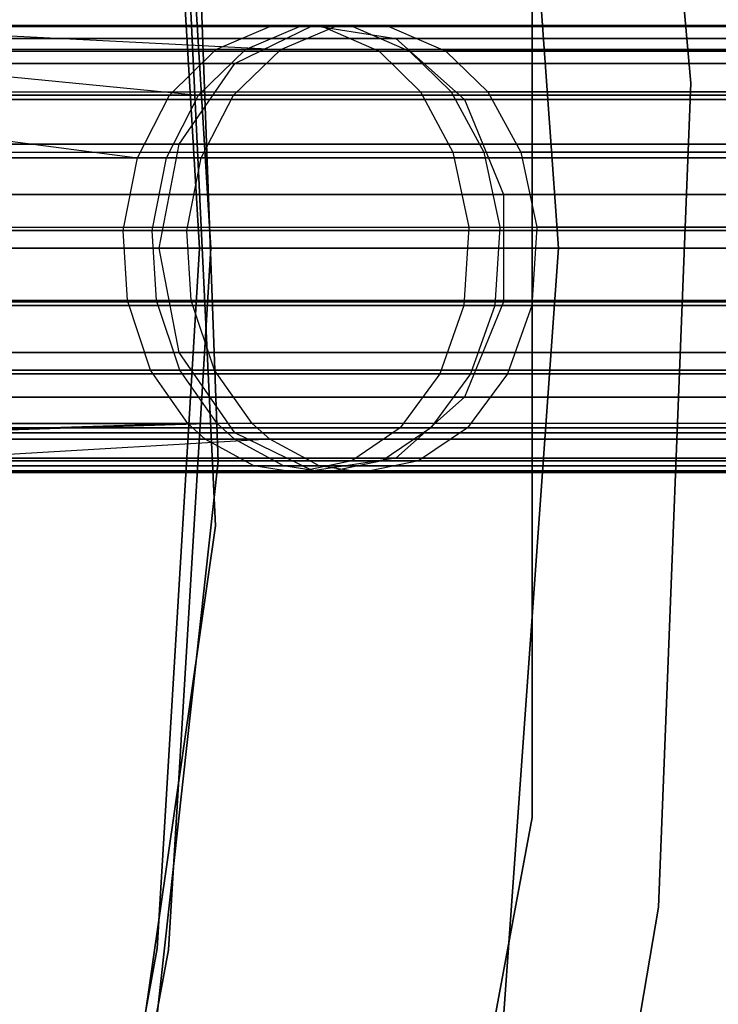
# Model space of a CAD drawing. Extents: x 0.3 to 7.1, y -3.38 to 3.38.
# Tile 455 of 604: x 6.21 to 6.52, y -0.34 to 0.1. Entities that reach past the tile are written whole.
import ezdxf

# ---------------------------------------------------------------- set-up
doc = ezdxf.new("R2010")
doc.units = 0
doc.header["$LTSCALE"] = 2.54
doc.layers.get('0').update_dxf_attribs({"linetype": 'CONTINUOUS'})

# ---------------------------------------------------------------- blocks, each defined once
blk = doc.blocks.new('SINGLES_AVVSTL_STL')
at = {"color": 0}
for p, q in [((6.4717, 0.43958, 1.9), (6.50534, 0.07356, 1.9)), ((6.50534, 0.07356, 1.7), (6.4717, 0.43958, 1.7)), ((6.50534, 0.07356, 1.7), (6.4717, 0.43958, 1.7)), ((6.4717, 0.43958, 1.9), (6.50534, 0.07356, 1.9)), ((6.4463, 0, 171.7), (6.41831, 0.39137, 171.7)), ((6.41831, 0.39137, 164.1), (6.4463, 0, 164.1)), ((6.4463, 0, 171.7), (6.41831, 0.39137, 171.7)), ((6.41831, 0.39137, 164.1), (6.4463, 0, 164.1)), ((6.29335, -0.12371, 1.7), (6.26983, 0.37002, 1.7)), ((6.26983, 0.37002, 18.7), (6.29335, -0.12371, 18.7)), ((6.26983, 0.37002, 18.7), (6.29335, -0.12371, 18.7)), ((6.29335, -0.12371, 1.7), (6.26983, 0.37002, 1.7)), ((6.2863, 0, 164.4), (6.26741, 0.31219, 164.4)), ((6.26741, 0.31219, 164.3), (6.2863, 0, 164.3)), ((6.2863, 0, 164.4), (6.26741, 0.31219, 164.4)), ((6.26741, 0.31219, 164.3), (6.2863, 0, 164.3)), ((6.2913, 0, 18.5), (6.27238, 0.31279, 18.5)), ((6.27238, 0.31279, 18.35), (6.2913, 0, 18.35)), ((6.2913, 0, 18.5), (6.27238, 0.31279, 18.5)), ((6.27238, 0.31279, 18.35), (6.2913, 0, 18.35)), ((6.2807, 0.28437, 171.7), (6.29456, -0.09495, 171.7)), ((6.29456, -0.09495, 164.1), (6.2807, 0.28437, 164.1)), ((6.29456, -0.09495, 164.1), (6.2807, 0.28437, 164.1)), ((6.2807, 0.28437, 171.7), (6.29456, -0.09495, 171.7)), ((6.43457, -0.25374, 1.7), (6.43457, 0.25374, 1.7)), ((6.43457, 0.25374, 18.7), (6.43457, -0.25374, 18.7)), ((6.43457, -0.25374, 1.7), (6.43457, 0.25374, 1.7)), ((6.43457, 0.25374, 18.7), (6.43457, -0.25374, 18.7)), ((5.86736, 0.09927, 19.8057), (6.33678, 0.09927, 19.34176)), ((5.86736, 0.09927, 19.8057), (6.33678, 0.09927, 19.34176)), ((6.33678, 0.09927, 21.34711), (5.86736, 0.09927, 20.88316)), ((6.33678, 0.09927, 21.34711), (5.86736, 0.09927, 20.88316)), ((6.08528, 0.09883, 60.87289), (6.31755, 0.09883, 60.62146)), ((6.08528, 0.09883, 60.87289), (6.31755, 0.09883, 60.62146)), ((6.10074, 0.09883, 53.97325), (6.33081, 0.09883, 53.72054)), ((6.10074, 0.09883, 53.97325), (6.33081, 0.09883, 53.72054)), ((6.10645, 0.09883, 60.89489), (6.34114, 0.09883, 60.64083)), ((6.10645, 0.09883, 60.89489), (6.34114, 0.09883, 60.64083)), ((6.12016, 0.09883, 55.49609), (6.34674, 0.09883, 55.74952)), ((6.12016, 0.09883, 55.49609), (6.32247, 0.08866, 55.76881)), ((6.12016, 0.09883, 55.49609), (6.32247, 0.08866, 55.76881)), ((6.12016, 0.09883, 55.49609), (6.34674, 0.09883, 55.74952)), ((6.12207, 0.09883, 53.99509), (6.35454, 0.09883, 53.73973)), ((6.12207, 0.09883, 53.99509), (6.35454, 0.09883, 53.73973)), ((6.14169, 0.09883, 55.47446), (6.37064, 0.09883, 55.73054)), ((6.14169, 0.09883, 55.47446), (6.37064, 0.09883, 55.73054)), ((6.29359, 0.08866, 60.60179), (6.31755, 0.09883, 60.62146)), ((6.29359, 0.08866, 60.60179), (6.31755, 0.09883, 60.62146)), ((6.30193, 0.0823, 19.31369), (6.33678, 0.09927, 19.34176)), ((6.30193, 0.0823, 19.31369), (6.33678, 0.09927, 19.34176)), ((6.30193, 0.0823, 21.37518), (6.33678, 0.09927, 21.34711)), ((6.30193, 0.0823, 21.37518), (6.33678, 0.09927, 21.34711)), ((6.30671, 0.08866, 53.70104), (6.33081, 0.09883, 53.72054)), ((6.30671, 0.08866, 53.70104), (6.33081, 0.09883, 53.72054)), ((6.31755, 0.09883, 60.62146), (6.67281, 0.09883, 60.07316)), ((6.31755, 0.09883, 60.62146), (6.67281, 0.09883, 60.07316)), ((6.32247, 0.08866, 55.76881), (6.34674, 0.09883, 55.74952)), ((6.32247, 0.08866, 55.76881), (6.34674, 0.09883, 55.74952)), ((6.33081, 0.09883, 53.72054), (6.68078, 0.09883, 53.17236)), ((6.33081, 0.09883, 53.72054), (6.68078, 0.09883, 53.17236)), ((6.33678, 0.09927, 19.34176), (6.69025, 0.09927, 18.78441)), ((6.33678, 0.09927, 19.34176), (6.69025, 0.09927, 18.78441)), ((6.33678, 0.09927, 19.34176), (6.37377, 0.0935, 19.37157)), ((6.33678, 0.09927, 19.34176), (6.37377, 0.0935, 19.37157)), ((6.33678, 0.09927, 21.34711), (6.37377, 0.0935, 21.31729)), ((6.69025, 0.09927, 21.90446), (6.33678, 0.09927, 21.34711)), ((6.69025, 0.09927, 21.90446), (6.33678, 0.09927, 21.34711)), ((6.33678, 0.09927, 21.34711), (6.37377, 0.0935, 21.31729)), ((6.34114, 0.09883, 60.64083), (6.36631, 0.08782, 60.66148)), ((6.34114, 0.09883, 60.64083), (6.70011, 0.09883, 60.0868)), ((6.34114, 0.09883, 60.64083), (6.70011, 0.09883, 60.0868)), ((6.34114, 0.09883, 60.64083), (6.36631, 0.08782, 60.66148)), ((6.67033, 0.09883, 56.25672), (6.34674, 0.09883, 55.74952)), ((6.67033, 0.09883, 56.25672), (6.34674, 0.09883, 55.74952)), ((6.35454, 0.09883, 53.73973), (6.37986, 0.08782, 53.76021)), ((6.35454, 0.09883, 53.73973), (6.70817, 0.09883, 53.18583)), ((6.35454, 0.09883, 53.73973), (6.70817, 0.09883, 53.18583)), ((6.35454, 0.09883, 53.73973), (6.37986, 0.08782, 53.76021)), ((6.37064, 0.09883, 55.73054), (6.39613, 0.08782, 55.71028)), ((6.37064, 0.09883, 55.73054), (6.39613, 0.08782, 55.71028)), ((6.69761, 0.09883, 56.24303), (6.37064, 0.09883, 55.73054)), ((6.69761, 0.09883, 56.24303), (6.37064, 0.09883, 55.73054)), ((5.89674, 0.0935, 19.84305), (6.37377, 0.0935, 19.37157)), ((5.89674, 0.0935, 19.84305), (6.37377, 0.0935, 19.37157)), ((6.37377, 0.0935, 21.31729), (5.89674, 0.0935, 20.84582)), ((6.37377, 0.0935, 21.31729), (5.89674, 0.0935, 20.84582)), ((6.37377, 0.0935, 19.37157), (6.73299, 0.0935, 18.80517)), ((6.37377, 0.0935, 19.37157), (6.73299, 0.0935, 18.80517)), ((6.37377, 0.0935, 19.37157), (6.40445, 0.06631, 19.39629)), ((6.37377, 0.0935, 19.37157), (6.40445, 0.06631, 19.39629)), ((6.37377, 0.0935, 21.31729), (6.40445, 0.06631, 21.29258)), ((6.73299, 0.0935, 21.8837), (6.37377, 0.0935, 21.31729)), ((6.73299, 0.0935, 21.8837), (6.37377, 0.0935, 21.31729)), ((6.37377, 0.0935, 21.31729), (6.40445, 0.06631, 21.29258)), ((6.32247, 0.08866, 55.76881), (5.84645, 0.08866, 55.29501)), ((6.32247, 0.08866, 55.76881), (5.84645, 0.08866, 55.29501)), ((6.06378, 0.08866, 60.85056), (6.29359, 0.08866, 60.60179)), ((6.06378, 0.08866, 60.85056), (6.29359, 0.08866, 60.60179)), ((6.07908, 0.08866, 53.95107), (6.28581, 0.06819, 53.68414)), ((6.07908, 0.08866, 53.95107), (6.28581, 0.06819, 53.68414)), ((6.07908, 0.08866, 53.95107), (6.30671, 0.08866, 53.70104)), ((6.07908, 0.08866, 53.95107), (6.30671, 0.08866, 53.70104)), ((6.12903, 0.08782, 60.91834), (6.36631, 0.08782, 60.66148)), ((6.12903, 0.08782, 60.91834), (6.36631, 0.08782, 60.66148)), ((6.14482, 0.08782, 54.01838), (6.37986, 0.08782, 53.76021)), ((6.14482, 0.08782, 54.01838), (6.37986, 0.08782, 53.76021)), ((6.16465, 0.08782, 55.45139), (6.39613, 0.08782, 55.71028)), ((6.16465, 0.08782, 55.45139), (6.39613, 0.08782, 55.71028)), ((6.27281, 0.06819, 60.58474), (6.29359, 0.08866, 60.60179)), ((6.27281, 0.06819, 60.58474), (6.29359, 0.08866, 60.60179)), ((6.28581, 0.06819, 53.68414), (6.30671, 0.08866, 53.70104)), ((6.28581, 0.06819, 53.68414), (6.30671, 0.08866, 53.70104)), ((6.29359, 0.08866, 60.60179), (6.64508, 0.08866, 60.05931)), ((6.29359, 0.08866, 60.60179), (6.64508, 0.08866, 60.05931)), ((6.30142, 0.06819, 55.78553), (6.32247, 0.08866, 55.76881)), ((6.30142, 0.06819, 55.78553), (6.32247, 0.08866, 55.76881)), ((6.30671, 0.08866, 53.70104), (6.65297, 0.08866, 53.15869)), ((6.30671, 0.08866, 53.70104), (6.65297, 0.08866, 53.15869)), ((6.64263, 0.08866, 56.27062), (6.32247, 0.08866, 55.76881)), ((6.64263, 0.08866, 56.27062), (6.32247, 0.08866, 55.76881)), ((6.36631, 0.08782, 60.66148), (6.72924, 0.08782, 60.10134)), ((6.36631, 0.08782, 60.66148), (6.38478, 0.06969, 60.67664)), ((6.36631, 0.08782, 60.66148), (6.72924, 0.08782, 60.10134)), ((6.36631, 0.08782, 60.66148), (6.38478, 0.06969, 60.67664)), ((6.37986, 0.08782, 53.76021), (6.73738, 0.08782, 53.2002)), ((6.37986, 0.08782, 53.76021), (6.39844, 0.06969, 53.77523)), ((6.37986, 0.08782, 53.76021), (6.73738, 0.08782, 53.2002)), ((6.37986, 0.08782, 53.76021), (6.39844, 0.06969, 53.77523)), ((6.39613, 0.08782, 55.71028), (6.41484, 0.06969, 55.69542)), ((6.72671, 0.08782, 56.22842), (6.39613, 0.08782, 55.71028)), ((6.39613, 0.08782, 55.71028), (6.41484, 0.06969, 55.69542)), ((6.72671, 0.08782, 56.22842), (6.39613, 0.08782, 55.71028)), ((5.83969, 0.0823, 19.77053), (6.30193, 0.0823, 19.31369)), ((5.83969, 0.0823, 19.77053), (6.30193, 0.0823, 19.31369)), ((6.30193, 0.0823, 21.37518), (5.83969, 0.0823, 20.91834)), ((6.30193, 0.0823, 21.37518), (5.83969, 0.0823, 20.91834)), ((6.27721, 0.04647, 19.29377), (6.30193, 0.0823, 19.31369)), ((6.27721, 0.04647, 19.29377), (6.30193, 0.0823, 19.31369)), ((6.27721, 0.04647, 21.3951), (6.30193, 0.0823, 21.37518)), ((6.27721, 0.04647, 21.3951), (6.30193, 0.0823, 21.37518)), ((6.30193, 0.0823, 19.31369), (6.65, 0.0823, 18.76485)), ((6.30193, 0.0823, 19.31369), (6.65, 0.0823, 18.76485)), ((6.65, 0.0823, 21.92401), (6.30193, 0.0823, 21.37518)), ((6.65, 0.0823, 21.92401), (6.30193, 0.0823, 21.37518)), ((6.50534, 0.07356, 1.9), (6.4909, -0.29372, 1.9)), ((6.4909, -0.29372, 1.7), (6.50534, 0.07356, 1.7)), ((6.4909, -0.29372, 1.7), (6.50534, 0.07356, 1.7)), ((6.50534, 0.07356, 1.9), (6.4909, -0.29372, 1.9)), ((6.50534, 0.07356, 1.7), (6.50534, 0.07356, 1.9)), ((6.50534, 0.07356, 1.7), (6.50534, 0.07356, 1.9)), ((5.80733, 0.06819, 54.15157), (6.28581, 0.06819, 53.68414)), ((5.80733, 0.06819, 54.15157), (6.28581, 0.06819, 53.68414)), ((6.30142, 0.06819, 55.78553), (5.82982, 0.06819, 55.31614)), ((6.30142, 0.06819, 55.78553), (5.82982, 0.06819, 55.31614)), ((5.92109, 0.06631, 19.87401), (6.40445, 0.06631, 19.39629)), ((5.92109, 0.06631, 19.87401), (6.40445, 0.06631, 19.39629)), ((6.40445, 0.06631, 21.29258), (5.92109, 0.06631, 20.81486)), ((6.40445, 0.06631, 21.29258), (5.92109, 0.06631, 20.81486)), ((6.04514, 0.06819, 60.83119), (6.25862, 0.04034, 60.57309)), ((6.04514, 0.06819, 60.83119), (6.25862, 0.04034, 60.57309)), ((6.04514, 0.06819, 60.83119), (6.27281, 0.06819, 60.58474)), ((6.04514, 0.06819, 60.83119), (6.27281, 0.06819, 60.58474)), ((6.14559, 0.06969, 60.93556), (6.38478, 0.06969, 60.67664)), ((6.14559, 0.06969, 60.93556), (6.38478, 0.06969, 60.67664)), ((6.16152, 0.06969, 54.03547), (6.39844, 0.06969, 53.77523)), ((6.16152, 0.06969, 54.03547), (6.39844, 0.06969, 53.77523)), ((6.18151, 0.06969, 55.43445), (6.41484, 0.06969, 55.69542)), ((6.18151, 0.06969, 55.43445), (6.41484, 0.06969, 55.69542)), ((6.25862, 0.04034, 60.57309), (6.27281, 0.06819, 60.58474)), ((6.25862, 0.04034, 60.57309), (6.27281, 0.06819, 60.58474)), ((6.27154, 0.04034, 53.67259), (6.28581, 0.06819, 53.68414)), ((6.27154, 0.04034, 53.67259), (6.28581, 0.06819, 53.68414)), ((6.27281, 0.06819, 60.58474), (6.62103, 0.06819, 60.0473)), ((6.27281, 0.06819, 60.58474), (6.62103, 0.06819, 60.0473)), ((6.28581, 0.06819, 53.68414), (6.62885, 0.06819, 53.14683)), ((6.28581, 0.06819, 53.68414), (6.62885, 0.06819, 53.14683)), ((6.28705, 0.04034, 55.79695), (6.30142, 0.06819, 55.78553)), ((6.28705, 0.04034, 55.79695), (6.30142, 0.06819, 55.78553)), ((6.61861, 0.06819, 56.28268), (6.30142, 0.06819, 55.78553)), ((6.61861, 0.06819, 56.28268), (6.30142, 0.06819, 55.78553)), ((6.38478, 0.06969, 60.67664), (6.75061, 0.06969, 60.11202)), ((6.38478, 0.06969, 60.67664), (6.39919, 0.04283, 60.68847)), ((6.38478, 0.06969, 60.67664), (6.75061, 0.06969, 60.11202)), ((6.38478, 0.06969, 60.67664), (6.39919, 0.04283, 60.68847)), ((6.39844, 0.06969, 53.77523), (6.75882, 0.06969, 53.21075)), ((6.39844, 0.06969, 53.77523), (6.41294, 0.04283, 53.78696)), ((6.39844, 0.06969, 53.77523), (6.75882, 0.06969, 53.21075)), ((6.39844, 0.06969, 53.77523), (6.41294, 0.04283, 53.78696)), ((6.40445, 0.06631, 19.39629), (6.76842, 0.06631, 18.82238)), ((6.40445, 0.06631, 19.39629), (6.76842, 0.06631, 18.82238)), ((6.40445, 0.06631, 19.39629), (6.42177, 0.02393, 19.41024)), ((6.40445, 0.06631, 19.39629), (6.42177, 0.02393, 19.41024)), ((6.40445, 0.06631, 21.29258), (6.42177, 0.02393, 21.27863)), ((6.76842, 0.06631, 21.86649), (6.40445, 0.06631, 21.29258)), ((6.76842, 0.06631, 21.86649), (6.40445, 0.06631, 21.29258)), ((6.40445, 0.06631, 21.29258), (6.42177, 0.02393, 21.27863)), ((6.41484, 0.06969, 55.69542), (6.42944, 0.04283, 55.68382)), ((6.74806, 0.06969, 56.21771), (6.41484, 0.06969, 55.69542)), ((6.41484, 0.06969, 55.69542), (6.42944, 0.04283, 55.68382)), ((6.74806, 0.06969, 56.21771), (6.41484, 0.06969, 55.69542)), ((5.82007, 0.04647, 19.74558), (6.27721, 0.04647, 19.29377)), ((5.82007, 0.04647, 19.74558), (6.27721, 0.04647, 19.29377)), ((6.27721, 0.04647, 21.3951), (5.82007, 0.04647, 20.94329)), ((6.27721, 0.04647, 21.3951), (5.82007, 0.04647, 20.94329)), ((6.26829, 0, 19.28658), (6.27721, 0.04647, 19.29377)), ((6.26829, 0, 19.28658), (6.27721, 0.04647, 19.29377)), ((6.26829, 0, 21.40228), (6.27721, 0.04647, 21.3951)), ((6.26829, 0, 21.40228), (6.27721, 0.04647, 21.3951)), ((6.27721, 0.04647, 19.29377), (6.62145, 0.04647, 18.75099)), ((6.27721, 0.04647, 19.29377), (6.62145, 0.04647, 18.75099)), ((6.62145, 0.04647, 21.93788), (6.27721, 0.04647, 21.3951)), ((6.62145, 0.04647, 21.93788), (6.27721, 0.04647, 21.3951)), ((5.77904, 0.04034, 61.03475), (6.25862, 0.04034, 60.57309)), ((5.77904, 0.04034, 61.03475), (6.25862, 0.04034, 60.57309)), ((5.79612, 0.04034, 54.13703), (6.27154, 0.04034, 53.67259)), ((5.79612, 0.04034, 54.13703), (6.27154, 0.04034, 53.67259)), ((6.28705, 0.04034, 55.79695), (5.81847, 0.04034, 55.33057)), ((6.28705, 0.04034, 55.79695), (5.81847, 0.04034, 55.33057)), ((6.15853, 0.04283, 60.94899), (6.39919, 0.04283, 60.68847)), ((6.15853, 0.04283, 60.94899), (6.39919, 0.04283, 60.68847)), ((6.17455, 0.04283, 54.04881), (6.41294, 0.04283, 53.78696)), ((6.17455, 0.04283, 54.04881), (6.41294, 0.04283, 53.78696)), ((6.19467, 0.04283, 55.42123), (6.42944, 0.04283, 55.68382)), ((6.19467, 0.04283, 55.42123), (6.42944, 0.04283, 55.68382)), ((6.25229, 0.00788, 60.5679), (6.25862, 0.04034, 60.57309)), ((6.25229, 0.00788, 60.5679), (6.25862, 0.04034, 60.57309)), ((6.25862, 0.04034, 60.57309), (6.60461, 0.04034, 60.03909)), ((6.25862, 0.04034, 60.57309), (6.60461, 0.04034, 60.03909)), ((6.26517, 0.00788, 53.66744), (6.27154, 0.04034, 53.67259)), ((6.26517, 0.00788, 53.66744), (6.27154, 0.04034, 53.67259)), ((6.27154, 0.04034, 53.67259), (6.61237, 0.04034, 53.13872)), ((6.27154, 0.04034, 53.67259), (6.61237, 0.04034, 53.13872)), ((6.28064, 0.00788, 55.80204), (6.28705, 0.04034, 55.79695)), ((6.28064, 0.00788, 55.80204), (6.28705, 0.04034, 55.79695)), ((6.6022, 0.04034, 56.29091), (6.28705, 0.04034, 55.79695)), ((6.6022, 0.04034, 56.29091), (6.28705, 0.04034, 55.79695)), ((6.39919, 0.04283, 60.68847), (6.76729, 0.04283, 60.12035)), ((6.39919, 0.04283, 60.68847), (6.4063, 0.00938, 60.69431)), ((6.39919, 0.04283, 60.68847), (6.76729, 0.04283, 60.12035)), ((6.39919, 0.04283, 60.68847), (6.4063, 0.00938, 60.69431)), ((6.41294, 0.04283, 53.78696), (6.77555, 0.04283, 53.21898)), ((6.41294, 0.04283, 53.78696), (6.42009, 0.00938, 53.79274)), ((6.41294, 0.04283, 53.78696), (6.77555, 0.04283, 53.21898)), ((6.41294, 0.04283, 53.78696), (6.42009, 0.00938, 53.79274)), ((6.42944, 0.04283, 55.68382), (6.43664, 0.00938, 55.6781)), ((6.76473, 0.04283, 56.20934), (6.42944, 0.04283, 55.68382)), ((6.42944, 0.04283, 55.68382), (6.43664, 0.00938, 55.6781)), ((6.76473, 0.04283, 56.20934), (6.42944, 0.04283, 55.68382)), ((5.93484, 0.02393, 19.89149), (6.42177, 0.02393, 19.41024)), ((5.93484, 0.02393, 19.89149), (6.42177, 0.02393, 19.41024)), ((6.42177, 0.02393, 21.27863), (5.93484, 0.02393, 20.79738)), ((6.42177, 0.02393, 21.27863), (5.93484, 0.02393, 20.79738)), ((6.42177, 0.02393, 19.41024), (6.78843, 0.02393, 18.83209)), ((6.42177, 0.02393, 19.41024), (6.78843, 0.02393, 18.83209)), ((6.42177, 0.02393, 19.41024), (6.42177, -0.02393, 19.41024)), ((6.42177, 0.02393, 19.41024), (6.42177, -0.02393, 19.41024)), ((6.42177, 0.02393, 21.27863), (6.42177, -0.02393, 21.27863)), ((6.78843, 0.02393, 21.85677), (6.42177, 0.02393, 21.27863)), ((6.78843, 0.02393, 21.85677), (6.42177, 0.02393, 21.27863)), ((6.42177, 0.02393, 21.27863), (6.42177, -0.02393, 21.27863)), ((6.16491, 0.00938, 60.95562), (6.4063, 0.00938, 60.69431)), ((6.16491, 0.00938, 60.95562), (6.4063, 0.00938, 60.69431)), ((6.18097, 0.00938, 54.05538), (6.42009, 0.00938, 53.79274)), ((6.18097, 0.00938, 54.05538), (6.42009, 0.00938, 53.79274)), ((6.20115, 0.00938, 55.41471), (6.43664, 0.00938, 55.6781)), ((6.20115, 0.00938, 55.41471), (6.43664, 0.00938, 55.6781)), ((6.4063, 0.00938, 60.69431), (6.40409, -0.02548, 60.69249)), ((6.4063, 0.00938, 60.69431), (6.40409, -0.02548, 60.69249)), ((6.4063, 0.00938, 60.69431), (6.77552, 0.00938, 60.12446)), ((6.4063, 0.00938, 60.69431), (6.77552, 0.00938, 60.12446)), ((6.42009, 0.00938, 53.79274), (6.41786, -0.02548, 53.79094)), ((6.42009, 0.00938, 53.79274), (6.41786, -0.02548, 53.79094)), ((6.42009, 0.00938, 53.79274), (6.78381, 0.00938, 53.22303)), ((6.42009, 0.00938, 53.79274), (6.78381, 0.00938, 53.22303)), ((6.43664, 0.00938, 55.6781), (6.4344, -0.02548, 55.67988)), ((6.43664, 0.00938, 55.6781), (6.4344, -0.02548, 55.67988)), ((6.77295, 0.00938, 56.20522), (6.43664, 0.00938, 55.6781)), ((6.77295, 0.00938, 56.20522), (6.43664, 0.00938, 55.6781)), ((5.77409, 0.00788, 61.02822), (6.25229, 0.00788, 60.5679)), ((5.77409, 0.00788, 61.02822), (6.25229, 0.00788, 60.5679)), ((5.79113, 0.00788, 54.13054), (6.26517, 0.00788, 53.66744)), ((5.79113, 0.00788, 54.13054), (6.26517, 0.00788, 53.66744)), ((6.28064, 0.00788, 55.80204), (5.81341, 0.00788, 55.337)), ((6.28064, 0.00788, 55.80204), (5.81341, 0.00788, 55.337)), ((6.25419, -0.02335, 60.56945), (6.25229, 0.00788, 60.5679)), ((6.25229, 0.00788, 60.5679), (6.59729, 0.00788, 60.03543)), ((6.25229, 0.00788, 60.5679), (6.59729, 0.00788, 60.03543)), ((6.25419, -0.02335, 60.56945), (6.25229, 0.00788, 60.5679)), ((6.26708, -0.02335, 53.66898), (6.26517, 0.00788, 53.66744)), ((6.26517, 0.00788, 53.66744), (6.60503, 0.00788, 53.13511)), ((6.26517, 0.00788, 53.66744), (6.60503, 0.00788, 53.13511)), ((6.26708, -0.02335, 53.66898), (6.26517, 0.00788, 53.66744)), ((6.28256, -0.02335, 55.80052), (6.28064, 0.00788, 55.80204)), ((6.59488, 0.00788, 56.29459), (6.28064, 0.00788, 55.80204)), ((6.28256, -0.02335, 55.80052), (6.28064, 0.00788, 55.80204)), ((6.59488, 0.00788, 56.29459), (6.28064, 0.00788, 55.80204)), ((6.26741, -0.31219, 164.4), (6.2863, 0, 164.4)), ((6.2863, 0, 164.3), (6.26741, -0.31219, 164.3)), ((6.26741, -0.31219, 164.4), (6.2863, 0, 164.4)), ((6.2863, 0, 164.3), (6.26741, -0.31219, 164.3)), ((6.27238, -0.31279, 18.5), (6.2913, 0, 18.5)), ((6.2913, 0, 18.35), (6.27238, -0.31279, 18.35)), ((6.27238, -0.31279, 18.5), (6.2913, 0, 18.5)), ((6.2913, 0, 18.35), (6.27238, -0.31279, 18.35)), ((6.2863, 0, 164.4), (6.2863, 0, 164.3)), ((6.2863, 0, 164.4), (6.2863, 0, 164.3)), ((6.2913, 0, 18.5), (6.2913, 0, 18.35)), ((6.2913, 0, 18.5), (6.2913, 0, 18.35)), ((6.41831, -0.39136, 171.7), (6.4463, 0, 171.7)), ((6.4463, 0, 164.1), (6.41831, -0.39136, 164.1)), ((6.41831, -0.39136, 171.7), (6.4463, 0, 171.7)), ((6.4463, 0, 164.1), (6.41831, -0.39136, 164.1)), ((6.4463, 0, 171.7), (6.4463, 0, 164.1)), ((6.4463, 0, 171.7), (6.4463, 0, 164.1)), ((6.26829, 0, 19.28658), (5.81299, 0, 19.73658)), ((6.26829, 0, 19.28658), (5.81299, 0, 19.73658)), ((5.81299, 0, 20.95229), (6.26829, 0, 21.40228)), ((5.81299, 0, 20.95229), (6.26829, 0, 21.40228)), ((6.61114, 0, 18.74598), (6.26829, 0, 19.28658)), ((6.27721, -0.04647, 19.29377), (6.26829, 0, 19.28658)), ((6.61114, 0, 18.74598), (6.26829, 0, 19.28658)), ((6.27721, -0.04647, 19.29377), (6.26829, 0, 19.28658)), ((6.26829, 0, 21.40228), (6.61114, 0, 21.94289)), ((6.27721, -0.04647, 21.3951), (6.26829, 0, 21.40228)), ((6.26829, 0, 21.40228), (6.61114, 0, 21.94289)), ((6.27721, -0.04647, 21.3951), (6.26829, 0, 21.40228)), ((5.77557, -0.02335, 61.03018), (6.25419, -0.02335, 60.56945)), ((5.77557, -0.02335, 61.03018), (6.25419, -0.02335, 60.56945)), ((5.79262, -0.02335, 54.13249), (6.26708, -0.02335, 53.66898)), ((5.79262, -0.02335, 54.13249), (6.26708, -0.02335, 53.66898)), ((6.28256, -0.02335, 55.80052), (5.81493, -0.02335, 55.33508)), ((6.28256, -0.02335, 55.80052), (5.81493, -0.02335, 55.33508)), ((5.93484, -0.02393, 19.89149), (6.42177, -0.02393, 19.41024)), ((5.93484, -0.02393, 19.89149), (6.42177, -0.02393, 19.41024)), ((6.42177, -0.02393, 21.27863), (5.93484, -0.02393, 20.79738)), ((6.42177, -0.02393, 21.27863), (5.93484, -0.02393, 20.79738)), ((6.16292, -0.02548, 60.95356), (6.40409, -0.02548, 60.69249)), ((6.16292, -0.02548, 60.95356), (6.40409, -0.02548, 60.69249)), ((6.17898, -0.02548, 54.05334), (6.41786, -0.02548, 53.79094)), ((6.17898, -0.02548, 54.05334), (6.41786, -0.02548, 53.79094)), ((6.4344, -0.02548, 55.67988), (6.19914, -0.02548, 55.41674)), ((6.4344, -0.02548, 55.67988), (6.19914, -0.02548, 55.41674)), ((6.26447, -0.05436, 60.57789), (6.25419, -0.02335, 60.56945)), ((6.25419, -0.02335, 60.56945), (6.59948, -0.02335, 60.03653)), ((6.25419, -0.02335, 60.56945), (6.59948, -0.02335, 60.03653)), ((6.26447, -0.05436, 60.57789), (6.25419, -0.02335, 60.56945)), ((6.27742, -0.05436, 53.67735), (6.26708, -0.02335, 53.66898)), ((6.26708, -0.02335, 53.66898), (6.60723, -0.02335, 53.13619)), ((6.26708, -0.02335, 53.66898), (6.60723, -0.02335, 53.13619)), ((6.27742, -0.05436, 53.67735), (6.26708, -0.02335, 53.66898)), ((6.29297, -0.05436, 55.79224), (6.28256, -0.02335, 55.80052)), ((6.59707, -0.02335, 56.29348), (6.28256, -0.02335, 55.80052)), ((6.29297, -0.05436, 55.79224), (6.28256, -0.02335, 55.80052)), ((6.59707, -0.02335, 56.29348), (6.28256, -0.02335, 55.80052)), ((6.40409, -0.02548, 60.69249), (6.39342, -0.05593, 60.68373)), ((6.40409, -0.02548, 60.69249), (6.39342, -0.05593, 60.68373)), ((6.40409, -0.02548, 60.69249), (6.77296, -0.02548, 60.12318)), ((6.40409, -0.02548, 60.69249), (6.77296, -0.02548, 60.12318)), ((6.42177, -0.02393, 19.41024), (6.40445, -0.06631, 19.39629)), ((6.42177, -0.02393, 19.41024), (6.40445, -0.06631, 19.39629)), ((6.42177, -0.02393, 21.27863), (6.40445, -0.06631, 21.29258)), ((6.42177, -0.02393, 21.27863), (6.40445, -0.06631, 21.29258)), ((6.41786, -0.02548, 53.79094), (6.40713, -0.05593, 53.78226)), ((6.41786, -0.02548, 53.79094), (6.40713, -0.05593, 53.78226)), ((6.41786, -0.02548, 53.79094), (6.78124, -0.02548, 53.22177)), ((6.41786, -0.02548, 53.79094), (6.78124, -0.02548, 53.22177)), ((6.42177, -0.02393, 19.41024), (6.78843, -0.02393, 18.83209)), ((6.42177, -0.02393, 19.41024), (6.78843, -0.02393, 18.83209)), ((6.78843, -0.02393, 21.85677), (6.42177, -0.02393, 21.27863)), ((6.78843, -0.02393, 21.85677), (6.42177, -0.02393, 21.27863)), ((6.4344, -0.02548, 55.67988), (6.42359, -0.05593, 55.68846)), ((6.4344, -0.02548, 55.67988), (6.42359, -0.05593, 55.68846)), ((6.77039, -0.02548, 56.2065), (6.4344, -0.02548, 55.67988)), ((6.77039, -0.02548, 56.2065), (6.4344, -0.02548, 55.67988)), ((5.82007, -0.04647, 19.74558), (6.27721, -0.04647, 19.29377)), ((5.82007, -0.04647, 19.74558), (6.27721, -0.04647, 19.29377)), ((6.27721, -0.04647, 21.3951), (5.82007, -0.04647, 20.94329)), ((6.27721, -0.04647, 21.3951), (5.82007, -0.04647, 20.94329)), ((6.30193, -0.0823, 19.31369), (6.27721, -0.04647, 19.29377)), ((6.27721, -0.04647, 19.29377), (6.62145, -0.04647, 18.75099)), ((6.30193, -0.0823, 19.31369), (6.27721, -0.04647, 19.29377)), ((6.27721, -0.04647, 19.29377), (6.62145, -0.04647, 18.75099)), ((6.30193, -0.0823, 21.37518), (6.27721, -0.04647, 21.3951)), ((6.62145, -0.04647, 21.93788), (6.27721, -0.04647, 21.3951)), ((6.30193, -0.0823, 21.37518), (6.27721, -0.04647, 21.3951)), ((6.62145, -0.04647, 21.93788), (6.27721, -0.04647, 21.3951)), ((5.78361, -0.05436, 61.04077), (6.26447, -0.05436, 60.57789)), ((5.78361, -0.05436, 61.04077), (6.26447, -0.05436, 60.57789)), ((5.80074, -0.05436, 54.14302), (6.27742, -0.05436, 53.67735)), ((5.80074, -0.05436, 54.14302), (6.27742, -0.05436, 53.67735)), ((6.29297, -0.05436, 55.79224), (5.82315, -0.05436, 55.32462)), ((6.29297, -0.05436, 55.79224), (5.82315, -0.05436, 55.32462)), ((6.15335, -0.05593, 60.94362), (6.39342, -0.05593, 60.68373)), ((6.15335, -0.05593, 60.94362), (6.39342, -0.05593, 60.68373)), ((6.16933, -0.05593, 54.04347), (6.40713, -0.05593, 53.78226)), ((6.16933, -0.05593, 54.04347), (6.40713, -0.05593, 53.78226)), ((6.42359, -0.05593, 55.68846), (6.1894, -0.05593, 55.42652)), ((6.42359, -0.05593, 55.68846), (6.1894, -0.05593, 55.42652)), ((6.28104, -0.07807, 60.5915), (6.26447, -0.05436, 60.57789)), ((6.26447, -0.05436, 60.57789), (6.61138, -0.05436, 60.04247)), ((6.26447, -0.05436, 60.57789), (6.61138, -0.05436, 60.04247)), ((6.28104, -0.07807, 60.5915), (6.26447, -0.05436, 60.57789)), ((6.29409, -0.07807, 53.69083), (6.27742, -0.05436, 53.67735)), ((6.27742, -0.05436, 53.67735), (6.61916, -0.05436, 53.14206)), ((6.27742, -0.05436, 53.67735), (6.61916, -0.05436, 53.14206)), ((6.29409, -0.07807, 53.69083), (6.27742, -0.05436, 53.67735)), ((6.30976, -0.07807, 55.7789), (6.29297, -0.05436, 55.79224)), ((6.60896, -0.05436, 56.28752), (6.29297, -0.05436, 55.79224)), ((6.30976, -0.07807, 55.7789), (6.29297, -0.05436, 55.79224)), ((6.60896, -0.05436, 56.28752), (6.29297, -0.05436, 55.79224)), ((6.39342, -0.05593, 60.68373), (6.37572, -0.08, 60.66921)), ((6.39342, -0.05593, 60.68373), (6.37572, -0.08, 60.66921)), ((6.40713, -0.05593, 53.78226), (6.38933, -0.08, 53.76786)), ((6.40713, -0.05593, 53.78226), (6.38933, -0.08, 53.76786)), ((6.39342, -0.05593, 60.68373), (6.76062, -0.05593, 60.11702)), ((6.39342, -0.05593, 60.68373), (6.76062, -0.05593, 60.11702)), ((6.42359, -0.05593, 55.68846), (6.40567, -0.08, 55.7027)), ((6.42359, -0.05593, 55.68846), (6.40567, -0.08, 55.7027)), ((6.40713, -0.05593, 53.78226), (6.76886, -0.05593, 53.21568)), ((6.40713, -0.05593, 53.78226), (6.76886, -0.05593, 53.21568)), ((6.75806, -0.05593, 56.2127), (6.42359, -0.05593, 55.68846)), ((6.75806, -0.05593, 56.2127), (6.42359, -0.05593, 55.68846)), ((5.92109, -0.06631, 19.87401), (6.40445, -0.06631, 19.39629)), ((5.92109, -0.06631, 19.87401), (6.40445, -0.06631, 19.39629)), ((6.40445, -0.06631, 21.29258), (5.92109, -0.06631, 20.81486)), ((6.40445, -0.06631, 21.29258), (5.92109, -0.06631, 20.81486)), ((6.40445, -0.06631, 19.39629), (6.37377, -0.0935, 19.37157)), ((6.40445, -0.06631, 19.39629), (6.37377, -0.0935, 19.37157)), ((6.40445, -0.06631, 21.29258), (6.37377, -0.0935, 21.31729)), ((6.40445, -0.06631, 21.29258), (6.37377, -0.0935, 21.31729)), ((6.40445, -0.06631, 19.39629), (6.76842, -0.06631, 18.82238)), ((6.40445, -0.06631, 19.39629), (6.76842, -0.06631, 18.82238)), ((6.76842, -0.06631, 21.86649), (6.40445, -0.06631, 21.29258)), ((6.76842, -0.06631, 21.86649), (6.40445, -0.06631, 21.29258)), ((5.79658, -0.07807, 61.05786), (6.28104, -0.07807, 60.5915)), ((5.79658, -0.07807, 61.05786), (6.28104, -0.07807, 60.5915)), ((5.81384, -0.07807, 54.16001), (6.29409, -0.07807, 53.69083)), ((5.81384, -0.07807, 54.16001), (6.29409, -0.07807, 53.69083)), ((6.30976, -0.07807, 55.7789), (5.83641, -0.07807, 55.30776)), ((6.30976, -0.07807, 55.7789), (5.83641, -0.07807, 55.30776)), ((6.28104, -0.07807, 60.5915), (6.0595, -0.08515, 60.84611)), ((6.28104, -0.07807, 60.5915), (6.0595, -0.08515, 60.84611)), ((6.29409, -0.07807, 53.69083), (6.07476, -0.08515, 53.94666)), ((6.29409, -0.07807, 53.69083), (6.07476, -0.08515, 53.94666)), ((6.63056, -0.07807, 60.05206), (6.28104, -0.07807, 60.5915)), ((6.28104, -0.07807, 60.5915), (6.28881, -0.08515, 60.59787)), ((6.28104, -0.07807, 60.5915), (6.28881, -0.08515, 60.59787)), ((6.63056, -0.07807, 60.05206), (6.28104, -0.07807, 60.5915)), ((6.63841, -0.07807, 53.15153), (6.29409, -0.07807, 53.69083)), ((6.29409, -0.07807, 53.69083), (6.30191, -0.08515, 53.69716)), ((6.29409, -0.07807, 53.69083), (6.30191, -0.08515, 53.69716)), ((6.63841, -0.07807, 53.15153), (6.29409, -0.07807, 53.69083)), ((6.31763, -0.08515, 55.77265), (6.30976, -0.07807, 55.7789)), ((6.62813, -0.07807, 56.2779), (6.30976, -0.07807, 55.7789)), ((6.31763, -0.08515, 55.77265), (6.30976, -0.07807, 55.7789)), ((6.62813, -0.07807, 56.2779), (6.30976, -0.07807, 55.7789)), ((5.83969, -0.0823, 19.77053), (6.30193, -0.0823, 19.31369)), ((5.83969, -0.0823, 19.77053), (6.30193, -0.0823, 19.31369)), ((6.30193, -0.0823, 21.37518), (5.83969, -0.0823, 20.91834)), ((6.30193, -0.0823, 21.37518), (5.83969, -0.0823, 20.91834)), ((6.13747, -0.08, 60.92712), (6.37572, -0.08, 60.66921)), ((6.13747, -0.08, 60.92712), (6.37572, -0.08, 60.66921)), ((6.15333, -0.08, 54.02709), (6.38933, -0.08, 53.76786)), ((6.15333, -0.08, 54.02709), (6.38933, -0.08, 53.76786)), ((6.40567, -0.08, 55.7027), (6.17325, -0.08, 55.44275)), ((6.40567, -0.08, 55.7027), (6.17325, -0.08, 55.44275)), ((6.33678, -0.09927, 19.34176), (6.30193, -0.0823, 19.31369)), ((6.30193, -0.0823, 19.31369), (6.65, -0.0823, 18.76485)), ((6.30193, -0.0823, 19.31369), (6.65, -0.0823, 18.76485)), ((6.33678, -0.09927, 19.34176), (6.30193, -0.0823, 19.31369)), ((6.33678, -0.09927, 21.34711), (6.30193, -0.0823, 21.37518)), ((6.65, -0.0823, 21.92401), (6.30193, -0.0823, 21.37518)), ((6.33678, -0.09927, 21.34711), (6.30193, -0.0823, 21.37518)), ((6.65, -0.0823, 21.92401), (6.30193, -0.0823, 21.37518)), ((6.37572, -0.08, 60.66921), (6.35416, -0.09471, 60.65151)), ((6.37572, -0.08, 60.66921), (6.35416, -0.09471, 60.65151)), ((6.38933, -0.08, 53.76786), (6.36764, -0.09471, 53.75032)), ((6.38933, -0.08, 53.76786), (6.36764, -0.09471, 53.75032)), ((6.37572, -0.08, 60.66921), (6.74013, -0.08, 60.10678)), ((6.37572, -0.08, 60.66921), (6.74013, -0.08, 60.10678)), ((6.40567, -0.08, 55.7027), (6.38383, -0.09471, 55.72006)), ((6.40567, -0.08, 55.7027), (6.38383, -0.09471, 55.72006)), ((6.38933, -0.08, 53.76786), (6.74831, -0.08, 53.20558)), ((6.38933, -0.08, 53.76786), (6.74831, -0.08, 53.20558)), ((6.73759, -0.08, 56.22296), (6.40567, -0.08, 55.7027)), ((6.73759, -0.08, 56.22296), (6.40567, -0.08, 55.7027)), ((6.31763, -0.08515, 55.77265), (5.84263, -0.08515, 55.29987)), ((6.31763, -0.08515, 55.77265), (5.84263, -0.08515, 55.29987)), ((6.0595, -0.08515, 60.84611), (6.28881, -0.08515, 60.59787)), ((6.0595, -0.08515, 60.84611), (6.28881, -0.08515, 60.59787)), ((6.07476, -0.08515, 53.94666), (6.30191, -0.08515, 53.69716)), ((6.07476, -0.08515, 53.94666), (6.30191, -0.08515, 53.69716)), ((6.31763, -0.08515, 55.77265), (6.11371, -0.09698, 55.50257)), ((6.31763, -0.08515, 55.77265), (6.11371, -0.09698, 55.50257)), ((6.31049, -0.09698, 60.61566), (6.28881, -0.08515, 60.59787)), ((6.28881, -0.08515, 60.59787), (6.63955, -0.08515, 60.05654)), ((6.31049, -0.09698, 60.61566), (6.28881, -0.08515, 60.59787)), ((6.28881, -0.08515, 60.59787), (6.63955, -0.08515, 60.05654)), ((6.32371, -0.09698, 53.71479), (6.30191, -0.08515, 53.69716)), ((6.30191, -0.08515, 53.69716), (6.64742, -0.08515, 53.15596)), ((6.32371, -0.09698, 53.71479), (6.30191, -0.08515, 53.69716)), ((6.30191, -0.08515, 53.69716), (6.64742, -0.08515, 53.15596)), ((6.33959, -0.09698, 55.75521), (6.31763, -0.08515, 55.77265)), ((6.63711, -0.08515, 56.27339), (6.31763, -0.08515, 55.77265)), ((6.33959, -0.09698, 55.75521), (6.31763, -0.08515, 55.77265)), ((6.63711, -0.08515, 56.27339), (6.31763, -0.08515, 55.77265)), ((5.89674, -0.0935, 19.84305), (6.37377, -0.0935, 19.37157)), ((5.89674, -0.0935, 19.84305), (6.37377, -0.0935, 19.37157)), ((6.37377, -0.0935, 21.31729), (5.89674, -0.0935, 20.84582)), ((6.37377, -0.0935, 21.31729), (5.89674, -0.0935, 20.84582)), ((6.11813, -0.09471, 60.90703), (6.35416, -0.09471, 60.65151)), ((6.11813, -0.09471, 60.90703), (6.35416, -0.09471, 60.65151)), ((6.13384, -0.09471, 54.00714), (6.36764, -0.09471, 53.75032)), ((6.13384, -0.09471, 54.00714), (6.36764, -0.09471, 53.75032)), ((6.38383, -0.09471, 55.72006), (6.15357, -0.09471, 55.46252)), ((6.38383, -0.09471, 55.72006), (6.15357, -0.09471, 55.46252)), ((6.29456, -0.09495, 171.7), (6.25305, -0.47225, 171.7)), ((6.25305, -0.47225, 164.1), (6.29456, -0.09495, 164.1)), ((6.25305, -0.47225, 164.1), (6.29456, -0.09495, 164.1)), ((6.29456, -0.09495, 171.7), (6.25305, -0.47225, 171.7)), ((6.29456, -0.09495, 164.1), (6.29456, -0.09495, 171.7)), ((6.29456, -0.09495, 164.1), (6.29456, -0.09495, 171.7)), ((6.35416, -0.09471, 60.65151), (6.32935, -0.1, 60.63114)), ((6.35416, -0.09471, 60.65151), (6.32935, -0.1, 60.63114)), ((6.37377, -0.0935, 19.37157), (6.33678, -0.09927, 19.34176)), ((6.37377, -0.0935, 19.37157), (6.33678, -0.09927, 19.34176)), ((6.37377, -0.0935, 21.31729), (6.33678, -0.09927, 21.34711)), ((6.37377, -0.0935, 21.31729), (6.33678, -0.09927, 21.34711)), ((6.36764, -0.09471, 53.75032), (6.34268, -0.1, 53.73013)), ((6.36764, -0.09471, 53.75032), (6.34268, -0.1, 53.73013)), ((6.35416, -0.09471, 60.65151), (6.71518, -0.09471, 60.09432)), ((6.35416, -0.09471, 60.65151), (6.71518, -0.09471, 60.09432)), ((6.38383, -0.09471, 55.72006), (6.35869, -0.1, 55.74003)), ((6.38383, -0.09471, 55.72006), (6.35869, -0.1, 55.74003)), ((6.36764, -0.09471, 53.75032), (6.72328, -0.09471, 53.19327)), ((6.36764, -0.09471, 53.75032), (6.72328, -0.09471, 53.19327)), ((6.37377, -0.0935, 19.37157), (6.73299, -0.0935, 18.80517)), ((6.37377, -0.0935, 19.37157), (6.73299, -0.0935, 18.80517)), ((6.73299, -0.0935, 21.8837), (6.37377, -0.0935, 21.31729)), ((6.73299, -0.0935, 21.8837), (6.37377, -0.0935, 21.31729)), ((6.71267, -0.09471, 56.23547), (6.38383, -0.09471, 55.72006)), ((6.71267, -0.09471, 56.23547), (6.38383, -0.09471, 55.72006)), ((5.86736, -0.09927, 19.8057), (6.33678, -0.09927, 19.34176)), ((5.86736, -0.09927, 19.8057), (6.33678, -0.09927, 19.34176)), ((6.33678, -0.09927, 21.34711), (5.86736, -0.09927, 20.88316)), ((6.33678, -0.09927, 21.34711), (5.86736, -0.09927, 20.88316)), ((6.07894, -0.09698, 60.86631), (6.31049, -0.09698, 60.61566)), ((6.07894, -0.09698, 60.86631), (6.31049, -0.09698, 60.61566)), ((6.09436, -0.09698, 53.96672), (6.32371, -0.09698, 53.71479)), ((6.09436, -0.09698, 53.96672), (6.32371, -0.09698, 53.71479)), ((6.09586, -0.1, 60.88389), (6.32935, -0.1, 60.63114)), ((6.09586, -0.1, 60.88389), (6.32935, -0.1, 60.63114)), ((6.1114, -0.1, 53.98417), (6.34268, -0.1, 53.73013)), ((6.1114, -0.1, 53.98417), (6.34268, -0.1, 53.73013)), ((6.33959, -0.09698, 55.75521), (6.11371, -0.09698, 55.50257)), ((6.33959, -0.09698, 55.75521), (6.11371, -0.09698, 55.50257)), ((6.35869, -0.1, 55.74003), (6.13092, -0.1, 55.48528)), ((6.35869, -0.1, 55.74003), (6.13092, -0.1, 55.48528)), ((6.32935, -0.1, 60.63114), (6.31049, -0.09698, 60.61566)), ((6.31049, -0.09698, 60.61566), (6.66464, -0.09698, 60.06907)), ((6.31049, -0.09698, 60.61566), (6.66464, -0.09698, 60.06907)), ((6.32935, -0.1, 60.63114), (6.31049, -0.09698, 60.61566)), ((6.34268, -0.1, 53.73013), (6.32371, -0.09698, 53.71479)), ((6.32371, -0.09698, 53.71479), (6.67258, -0.09698, 53.16833)), ((6.32371, -0.09698, 53.71479), (6.67258, -0.09698, 53.16833)), ((6.34268, -0.1, 53.73013), (6.32371, -0.09698, 53.71479)), ((6.32935, -0.1, 60.63114), (6.68646, -0.1, 60.07997)), ((6.32935, -0.1, 60.63114), (6.68646, -0.1, 60.07997)), ((6.33678, -0.09927, 19.34176), (6.69025, -0.09927, 18.78441)), ((6.33678, -0.09927, 19.34176), (6.69025, -0.09927, 18.78441)), ((6.69025, -0.09927, 21.90446), (6.33678, -0.09927, 21.34711)), ((6.69025, -0.09927, 21.90446), (6.33678, -0.09927, 21.34711)), ((6.35869, -0.1, 55.74003), (6.33959, -0.09698, 55.75521)), ((6.66217, -0.09698, 56.26082), (6.33959, -0.09698, 55.75521)), ((6.35869, -0.1, 55.74003), (6.33959, -0.09698, 55.75521)), ((6.66217, -0.09698, 56.26082), (6.33959, -0.09698, 55.75521)), ((6.34268, -0.1, 53.73013), (6.69447, -0.1, 53.1791)), ((6.34268, -0.1, 53.73013), (6.69447, -0.1, 53.1791)), ((6.68397, -0.1, 56.24987), (6.35869, -0.1, 55.74003)), ((6.68397, -0.1, 56.24987), (6.35869, -0.1, 55.74003)), ((6.22301, -0.61297, 1.7), (6.29335, -0.12371, 1.7)), ((6.29335, -0.12371, 18.7), (6.22301, -0.61297, 18.7)), ((6.29335, -0.12371, 18.7), (6.22301, -0.61297, 18.7)), ((6.22301, -0.61297, 1.7), (6.29335, -0.12371, 1.7)), ((6.29335, -0.12371, 18.7), (6.29335, -0.12371, 1.7)), ((6.29335, -0.12371, 18.7), (6.29335, -0.12371, 1.7)), ((6.34132, -0.75257, 1.7), (6.43457, -0.25374, 1.7)), ((6.43457, -0.25374, 18.7), (6.34132, -0.75257, 18.7)), ((6.34132, -0.75257, 1.7), (6.43457, -0.25374, 1.7)), ((6.43457, -0.25374, 18.7), (6.34132, -0.75257, 18.7)), ((6.43457, -0.25374, 1.7), (6.43457, -0.25374, 18.7)), ((6.43457, -0.25374, 1.7), (6.43457, -0.25374, 18.7)), ((6.4909, -0.29372, 1.9), (6.42866, -0.65598, 1.9)), ((6.42866, -0.65598, 1.7), (6.4909, -0.29372, 1.7)), ((6.42866, -0.65598, 1.7), (6.4909, -0.29372, 1.7)), ((6.4909, -0.29372, 1.9), (6.42866, -0.65598, 1.9)), ((6.4909, -0.29372, 1.7), (6.4909, -0.29372, 1.9)), ((6.4909, -0.29372, 1.7), (6.4909, -0.29372, 1.9)), ((6.21104, -0.61982, 164.4), (6.26741, -0.31219, 164.4)), ((6.26741, -0.31219, 164.3), (6.21104, -0.61982, 164.3)), ((6.21104, -0.61982, 164.4), (6.26741, -0.31219, 164.4)), ((6.26741, -0.31219, 164.3), (6.21104, -0.61982, 164.3)), ((6.21589, -0.62102, 18.5), (6.27238, -0.31279, 18.5)), ((6.27238, -0.31279, 18.35), (6.21589, -0.62102, 18.35)), ((6.21589, -0.62102, 18.5), (6.27238, -0.31279, 18.5)), ((6.27238, -0.31279, 18.35), (6.21589, -0.62102, 18.35)), ((6.26741, -0.31219, 164.4), (6.26741, -0.31219, 164.3)), ((6.26741, -0.31219, 164.4), (6.26741, -0.31219, 164.3)), ((6.27238, -0.31279, 18.5), (6.27238, -0.31279, 18.35)), ((6.27238, -0.31279, 18.5), (6.27238, -0.31279, 18.35))]:
    blk.add_line(p, q, dxfattribs=at)

msp = doc.modelspace()

# ---------------------------------------------------------------- block references
at = {"color": 0}
msp.add_blockref('SINGLES_AVVSTL_STL', (0, 0), dxfattribs=at)

doc.saveas('drawing.dxf')
